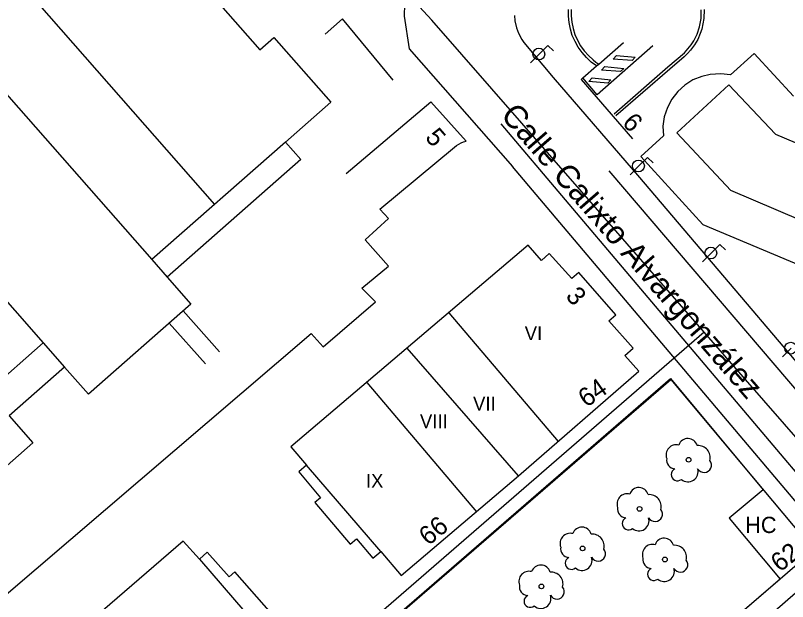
# Model space of a CAD drawing. Extents: x 282771 to 285132, y 4823109 to 4825496.
# Drawn here: x 283767.8 to 283851, y 4823872.2 to 4823935.4 of the extents above; entities that cross this region are included whole.
import ezdxf

# ---------------------------------------------------------------- set-up
doc = ezdxf.new("R2010")
doc.units = 0
for name, color, linetype in [('ACERA-BORDILLO', 7, 'Continuous'), ('ACERA-INTERIOR', 7, 'Continuous'), ('ARBOL', 7, 'Continuous'), ('CALLE-EJE', 7, 'Continuous'), ('CALLE-TEXTO', 7, 'Continuous'), ('EDIFICIO', 7, 'Continuous'), ('FAROLA', 7, 'Continuous'), ('INTERIOR-EDIFICIO', 7, 'Continuous'), ('MEDIANERA', 7, 'Continuous'), ('NUM-LOCAL', 7, 'Continuous'), ('NUM-PORTAL', 7, 'Continuous'), ('NUM-VADO', 7, 'Continuous'), ('PARQUE-JARDIN-AREA', 7, 'Continuous'), ('PASO-PEATONES', 7, 'Continuous'), ('SENAL-VIARIA', 7, 'Continuous'), ('TXT-ALTURA-EDIFICIO', 7, 'Continuous'), ('TXT-VARIOS', 7, 'Continuous'), ('ZONA-VERDE', 7, 'Continuous')]:
    doc.layers.add(name, color=color, linetype=linetype)

msp = doc.modelspace()

# ---------------------------------------------------------------- linework, layer by layer
at = {"layer": 'ACERA-BORDILLO'}
for p, q in [((283855.081, 4823879.228), (283821.396, 4823919.1)), ((283823.611, 4823848.511), (283854.814, 4823875.73))]:
    msp.add_line(p, q, dxfattribs=at)
for points in [[(283809.762, 4823936.622), (283809.713, 4823935.338), (283810.262, 4823931.785), (283821.396, 4823919.1)], [(283821.606, 4823935.405), (283821.666, 4823934.82), (283821.841, 4823934.06), (283822.036, 4823933.505), (283822.396, 4823932.805), (283822.616, 4823932.485), (283825.766, 4823928.715), (283835.095, 4823917.945), (283860.915, 4823887.535)]]:
    msp.add_lwpolyline(points, dxfattribs=at)
at = {"layer": 'ACERA-INTERIOR'}
msp.add_line((283803.456, 4823918.352), (283812.586, 4823926.094), dxfattribs=at)
for points in [[(283808.54, 4823928.431), (283803.077, 4823935.021), (283801.2, 4823933.371)], [(283828.806, 4823928.505), (283834.335, 4823922.115)], [(283604.679, 4823764.091), (283645.045, 4823787.52), (283653.258, 4823777.124), (283681.308, 4823799.827), (283702.664, 4823818.433), (283714.124, 4823828.582), (283725.715, 4823837.783), (283799.695, 4823901.125), (283801.01, 4823899.667), (283806.646, 4823904.515), (283805.178, 4823906.015), (283808.042, 4823908.37), (283805.528, 4823911.212), (283808.053, 4823913.515), (283807.084, 4823914.515), (283815.151, 4823921.216), (283815.364, 4823921.378), (283815.599, 4823921.524), (283815.853, 4823921.652), (283816.126, 4823921.757), (283816.413, 4823921.836), (283812.586, 4823926.094)], [(283785.909, 4823903.547), (283789.809, 4823899.152)], [(283784.413, 4823902.219), (283788.297, 4823897.843)]]:
    msp.add_lwpolyline(points, dxfattribs=at)
at = {"layer": 'ARBOL'}
for centre in [(283840.375, 4823887.495), (283835.088, 4823882.208), (283828.948, 4823877.944), (283837.817, 4823876.75), (283824.514, 4823873.851)]:
    msp.add_circle(centre, 0.255, dxfattribs=at)
for centre, radius, start, end in [((283839.045, 4823888.025), 1.097, 75.4318, 200.55608), ((283840.305, 4823888.755), 1.038, 15.64228, 161.38435), ((283841.435, 4823887.755), 1.272, 345.03273, 95.79925), ((283838.935, 4823887.455), 0.935, 168.59898, 268.13236), ((283842.045, 4823886.925), 0.797, 208.96246, 38.99103), ((283839.175, 4823885.905), 0.672, 113.73672, 309.4725), ((283840.315, 4823886.205), 1.086, 228.95447, 17.92796), ((283835.018, 4823883.468), 1.038, 15.64228, 161.38435), ((283833.758, 4823882.738), 1.097, 75.4318, 200.55608), ((283836.148, 4823882.468), 1.272, 345.03273, 95.79925), ((283833.648, 4823882.168), 0.935, 168.59898, 268.13236), ((283836.758, 4823881.638), 0.797, 208.96246, 38.99103), ((283833.888, 4823880.618), 0.672, 113.73672, 309.4725), ((283835.028, 4823880.918), 1.086, 228.95447, 17.92796), ((283828.878, 4823879.204), 1.038, 15.64228, 161.38435), ((283827.618, 4823878.474), 1.097, 75.4318, 200.55608), ((283830.008, 4823878.204), 1.272, 345.03273, 95.79925), ((283837.747, 4823878.01), 1.038, 15.64228, 161.38435), ((283836.487, 4823877.28), 1.097, 75.4318, 200.55608), ((283838.877, 4823877.01), 1.272, 345.03273, 95.79925), ((283827.508, 4823877.904), 0.935, 168.59898, 268.13236), ((283830.618, 4823877.374), 0.797, 208.96246, 38.99103), ((283827.748, 4823876.354), 0.672, 113.73672, 309.4725), ((283828.888, 4823876.654), 1.086, 228.95447, 17.92796), ((283836.377, 4823876.71), 0.935, 168.59898, 268.13236), ((283839.487, 4823876.18), 0.797, 208.96246, 38.99103), ((283824.444, 4823875.111), 1.038, 15.64228, 161.38435), ((283836.617, 4823875.16), 0.672, 113.73672, 309.4725), ((283837.757, 4823875.46), 1.086, 228.95447, 17.92796), ((283823.184, 4823874.381), 1.097, 75.4318, 200.55608), ((283825.574, 4823874.111), 1.272, 345.03273, 95.79925), ((283823.074, 4823873.811), 0.935, 168.59898, 268.13236), ((283826.184, 4823873.281), 0.797, 208.96246, 38.99103), ((283823.314, 4823872.261), 0.672, 113.73672, 309.4725), ((283824.454, 4823872.561), 1.086, 228.95447, 17.92796)]:
    msp.add_arc(centre, radius, start, end, dxfattribs=at)
at = {"layer": 'CALLE-EJE'}
for points in [[(283821.87, 4823956.2), (283796.523, 4823981.939), (283781.783, 4823968.353), (283812.712, 4823934.898)], [(283842.067, 4823901.262), (283828.869, 4823916.384), (283812.712, 4823934.898)], [(283842.067, 4823901.262), (283747.05, 4823818.899)], [(283862.454, 4823877.901), (283850.722, 4823891.345), (283842.067, 4823901.262)]]:
    msp.add_lwpolyline(points, dxfattribs=at)
at = {"layer": 'EDIFICIO'}
for points in [[(283759.275, 4823949.196), (283770.288, 4823958.877), (283781.967, 4823945.591), (283794.161, 4823931.678), (283795.685, 4823933.018), (283801.816, 4823926.043), (283796.919, 4823921.739), (283798.575, 4823919.856), (283784.17, 4823907.194), (283786.731, 4823904.276), (283775.69, 4823894.57), (283773.127, 4823897.487), (283767.155, 4823892.237), (283769.718, 4823889.321), (283758.562, 4823879.515)], [(283851.676, 4823926.705), (283847.456, 4823931.305), (283844.876, 4823928.995), (283843.846, 4823929.115), (283842.696, 4823929.035), (283841.796, 4823928.835), (283840.846, 4823928.445), (283839.966, 4823927.885), (283839.206, 4823927.195), (283838.566, 4823926.375), (283838.086, 4823925.465), (283837.756, 4823924.475), (283837.605, 4823923.455), (283837.655, 4823922.425), (283835.235, 4823920.195), (283841.905, 4823912.875), (283860.735, 4823904.955)], [(283822.035, 4823885.785), (283835.005, 4823897.035), (283833.505, 4823898.725), (283834.405, 4823899.515), (283831.795, 4823902.485), (283832.535, 4823903.135), (283828.535, 4823907.685), (283827.795, 4823907.025), (283825.365, 4823909.735), (283824.525, 4823908.985), (283823.095, 4823910.625), (283797.515, 4823888.905), (283799.195, 4823886.905), (283798.375, 4823886.214), (283800.725, 4823883.414), (283800.095, 4823882.884), (283803.915, 4823878.414), (283804.585, 4823878.984), (283806.355, 4823876.884), (283807.215, 4823877.614), (283809.415, 4823875.014), (283822.035, 4823885.785)], [(283796.115, 4823866.964), (283797.065, 4823867.784), (283794.795, 4823870.394), (283795.415, 4823870.934), (283791.485, 4823875.434), (283790.865, 4823874.884), (283788.495, 4823877.544), (283787.655, 4823876.794), (283785.915, 4823878.724), (283736.604, 4823836.133), (283738.064, 4823834.433), (283737.284, 4823833.763), (283739.754, 4823830.873), (283738.854, 4823830.103), (283742.734, 4823825.553), (283743.704, 4823826.383), (283745.484, 4823824.293), (283746.254, 4823824.943), (283748.474, 4823822.343), (283797.865, 4823864.944), (283796.115, 4823866.964)]]:
    msp.add_lwpolyline(points, dxfattribs=at)
at = {"layer": 'FAROLA'}
for p, q in [((283825.221, 4823932.165), (283824.281, 4823931.235)), ((283825.811, 4823931.575), (283825.221, 4823932.165)), ((283824.281, 4823931.235), (283823.351, 4823930.295)), ((283835.951, 4823920.1), (283835.011, 4823919.17)), ((283836.541, 4823919.51), (283835.951, 4823920.1)), ((283835.011, 4823919.17), (283834.081, 4823918.23)), ((283843.756, 4823910.719), (283842.816, 4823909.789)), ((283844.346, 4823910.129), (283843.756, 4823910.719)), ((283842.816, 4823909.789), (283841.886, 4823908.849)), ((283851.421, 4823899.536), (283850.491, 4823898.596))]:
    msp.add_line(p, q, dxfattribs=at)
for centre, radius in [((283824.241, 4823931.235), 0.637), ((283834.971, 4823919.17), 0.638), ((283842.776, 4823909.789), 0.638), ((283851.381, 4823899.536), 0.637)]:
    msp.add_circle(centre, radius, dxfattribs=at)
at = {"layer": 'INTERIOR-EDIFICIO'}
for points in [[(283764.68, 4823907.069), (283770.816, 4823900.115)], [(283770.816, 4823900.115), (283764.845, 4823894.866)]]:
    msp.add_lwpolyline(points, dxfattribs=at)
at = {"layer": 'MEDIANERA'}
for points in [[(283761.312, 4823946.879), (283789.276, 4823915.021)], [(283754.549, 4823940.943), (283782.516, 4823909.079)], [(283860.735, 4823904.955), (283862.515, 4823909.005), (283844.915, 4823916.545), (283839.105, 4823922.755), (283844.716, 4823927.935), (283849.726, 4823922.615), (283862.445, 4823917.215)], [(283796.919, 4823921.739), (283782.516, 4823909.079)], [(283782.516, 4823909.079), (283784.17, 4823907.194)], [(283814.555, 4823903.355), (283826.315, 4823889.485)], [(283770.816, 4823900.115), (283773.127, 4823897.487)], [(283822.035, 4823885.785), (283810.065, 4823899.545)], [(283805.705, 4823895.835), (283817.525, 4823881.875)], [(283807.215, 4823877.614), (283799.195, 4823886.905)], [(283787.655, 4823876.794), (283796.115, 4823866.964)]]:
    msp.add_lwpolyline(points, dxfattribs=at)
at = {"layer": 'PARQUE-JARDIN-AREA'}
msp.add_lwpolyline([(283728.041, 4823827.883), (283730.641, 4823830.661), (283732.016, 4823831.84), (283745.833, 4823816.067), (283838.477, 4823896.142), (283853.871, 4823877.753), (283821.415, 4823849.784), (283818.024, 4823845.784), (283817.33, 4823844.721), (283816.785, 4823843.548), (283816.303, 4823842.103), (283815.882, 4823840.206), (283815.542, 4823838.304), (283810.304, 4823834.874), (283778.974, 4823816.824), (283793.604, 4823791.683), (283763.272, 4823774.291), (283760.222, 4823772.248)], close=True, dxfattribs=at)
at = {"layer": 'PASO-PEATONES'}
for points in [[(283834.286, 4823930.535), (283832.246, 4823930.695), (283832.606, 4823931.085), (283834.626, 4823930.885)], [(283833.046, 4823929.345), (283831.005, 4823929.505), (283831.366, 4823929.895), (283833.386, 4823929.695)], [(283831.666, 4823928.115), (283829.626, 4823928.275), (283829.986, 4823928.665), (283832.005, 4823928.465)]]:
    msp.add_lwpolyline(points, close=True, dxfattribs=at)
at = {"layer": 'SENAL-VIARIA'}
for points in [[(283830.466, 4823929.965), (283829.886, 4823930.375), (283829.366, 4823930.865), (283828.896, 4823931.395), (283828.476, 4823931.975), (283828.136, 4823932.595), (283827.846, 4823933.255), (283827.636, 4823933.935), (283827.496, 4823934.635), (283827.426, 4823935.335), (283827.436, 4823936.055)], [(283827.726, 4823936.035), (283827.726, 4823935.345), (283827.786, 4823934.675), (283827.926, 4823934.005), (283828.126, 4823933.355), (283828.396, 4823932.725), (283828.726, 4823932.135), (283829.126, 4823931.575), (283829.576, 4823931.065), (283830.076, 4823930.605), (283830.381, 4823930.38), (283830.686, 4823930.155)], [(283832.345, 4823924.785), (283838.146, 4823929.845), (283839.926, 4823931.365), (283840.656, 4823932.24), (283840.926, 4823932.655), (283841.086, 4823932.935), (283841.286, 4823933.385), (283841.556, 4823934.155), (283841.726, 4823935.075), (283841.736, 4823936.015)], [(283842.046, 4823936.035), (283842.026, 4823935.055), (283841.806, 4823933.93), (283841.636, 4823933.435), (283841.356, 4823932.805), (283841.006, 4823932.215), (283840.596, 4823931.655), (283840.256, 4823931.28), (283839.886, 4823930.925), (283838.346, 4823929.625), (283832.546, 4823924.565)], [(283828.805, 4823928.505), (283828.986, 4823928.665), (283830.466, 4823929.965), (283830.686, 4823930.155), (283833.346, 4823932.495)], [(283836.536, 4823932.135), (283830.536, 4823926.845), (283828.986, 4823928.665)], [(283820.142, 4823923.728), (283854.797, 4823882.737)], [(283831.788, 4823918.641), (283858.504, 4823887.359)]]:
    msp.add_lwpolyline(points, dxfattribs=at)
at = {"layer": 'ZONA-VERDE'}
msp.add_line((283790.185, 4823854.482), (283838.436, 4823896.275), dxfattribs=at)
for points in [[(283838.436, 4823896.275), (283848.422, 4823884.262), (283844.753, 4823881.207)], [(283844.753, 4823881.207), (283850.248, 4823874.631), (283821.415, 4823849.784)]]:
    msp.add_lwpolyline(points, dxfattribs=at)

# ---------------------------------------------------------------- texts
at = {"layer": 'CALLE-TEXTO'}
msp.add_text('Calle Calixto Alvargonzález', height=2.5, rotation=310.99479, dxfattribs=at).set_placement((283820.029, 4823924.573))
at = {"layer": 'NUM-LOCAL'}
for s, rotation, p in [('3', 311.18275, (283827.037, 4823905.077)), ('62', 38.07278, (283850.213, 4823875.321))]:
    msp.add_text(s, height=2, rotation=rotation, dxfattribs=at).set_placement(p)
at = {"layer": 'NUM-PORTAL'}
for s, rotation, p in [('64', 35.14866, (283829.372, 4823893.076)), ('66', 38.94025, (283812.328, 4823878.17))]:
    msp.add_text(s, height=2, rotation=rotation, dxfattribs=at).set_placement(p)
at = {"layer": 'NUM-VADO'}
for s, rotation, p in [('6', 312.82529, (283833.128, 4823923.756)), ('5', 311.18275, (283811.895, 4823922.188))]:
    msp.add_text(s, height=2, rotation=rotation, dxfattribs=at).set_placement(p)
at = {"layer": 'TXT-ALTURA-EDIFICIO'}
for s, p in [('VI', (283822.711, 4823900.396)), ('VII', (283817.145, 4823892.81)), ('VIII', (283811.421, 4823890.906)), ('IX', (283805.594, 4823884.476))]:
    msp.add_text(s, height=1.5, rotation=0.00004, dxfattribs=at).set_placement(p)
at = {"layer": 'TXT-VARIOS'}
msp.add_text('HC', height=1.75, dxfattribs=at).set_placement((283846.474, 4823879.602))

doc.saveas('drawing.dxf')
